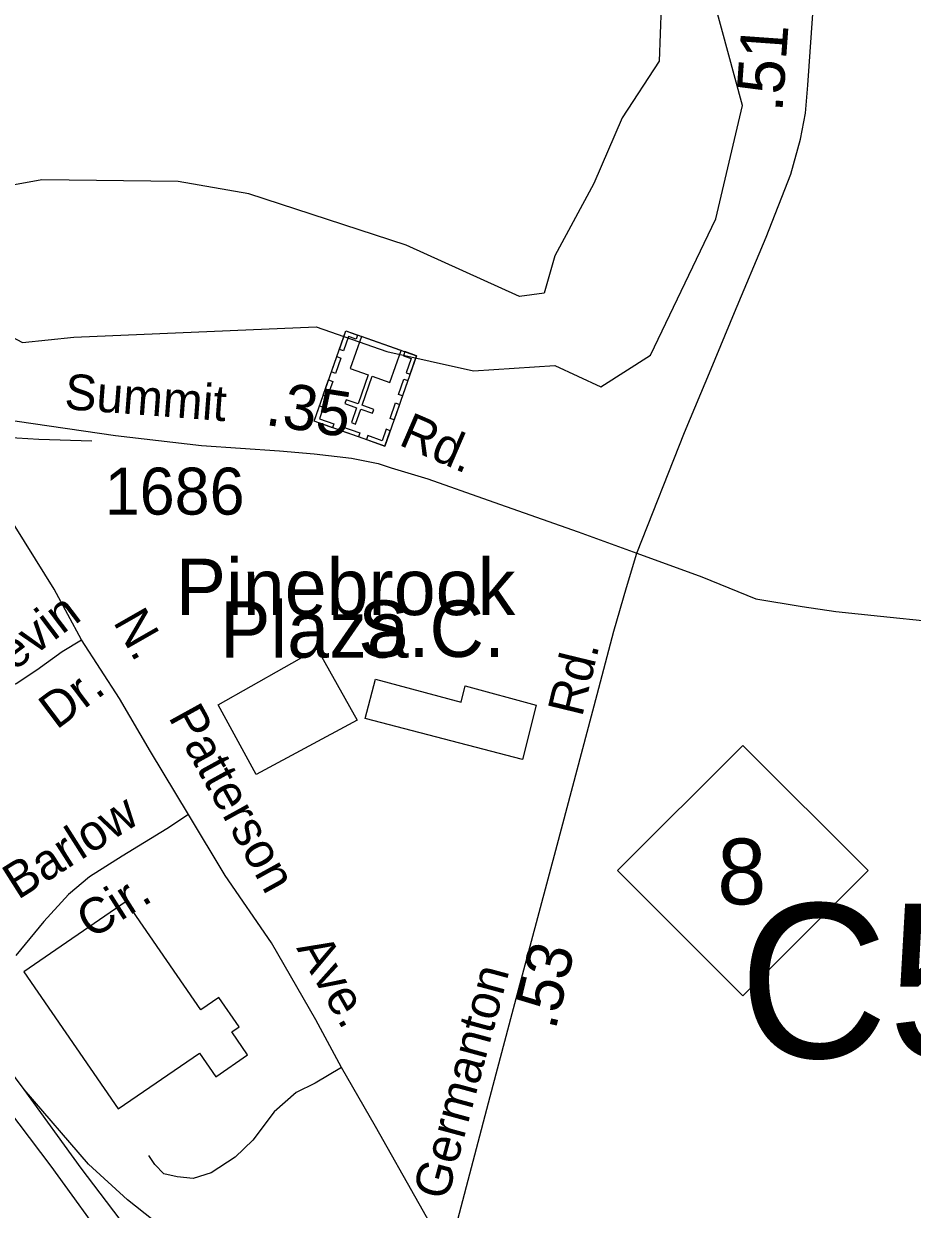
# Model space of a CAD drawing. Extents: x 1547597 to 1699558, y 810033 to 920809.
# Drawn here: x 1626612 to 1628975, y 882486 to 885639 of the extents above; entities that cross this region are included whole.
import ezdxf

# ---------------------------------------------------------------- set-up
doc = ezdxf.new("R2010")
doc.units = 0
for name, color, linetype in [('Exist Cultural Church with Cemetery CELL', 7, 'Continuous'), ('Exist Cultural Church with Cemetery Label', 7, 'Continuous'), ('Exist Cultural Shopping Center Building Footprint', 7, 'Continuous'), ('Exist Cultural Shopping Center Building Label', 7, 'Continuous'), ('Exist Cultural Warehouse Building Footprint', 7, 'Continuous'), ('Exist Hydrographic Misc Water Feature', 7, 'Continuous'), ('Exist Road Non-System Type 51', 7, 'Continuous'), ('Exist Road Non-System Type 51 Label', 7, 'Continuous'), ('Exist Road Primary NC Attributed', 7, 'Continuous'), ('Exist Road Primary NC Label', 7, 'Continuous'), ('Exist Road Primary NC Service Mileage Hundredths English Label', 7, 'Continuous'), ('Exist Road Primary NC Shield CELL', 7, 'Continuous'), ('Exist Road Primary NC Shield Number Label', 7, 'Continuous'), ('Exist Road Primary US Divided Attributed', 7, 'Continuous'), ('Exist Road Primary US Ramp 1 Lane  Attributed', 7, 'Continuous'), ('Exist Road Secondary Mileage Hundredths English Label', 7, 'Continuous'), ('Exist Road Secondary Structure Culvert Number Label', 7, 'Continuous'), ('Exist Road Secondary Type 51 Attributed', 7, 'Continuous'), ('Exist Road Secondary Type 51 Label', 7, 'Continuous'), ('Exist Road Secondary Type 51 Number Label', 7, 'Continuous')]:
    doc.layers.add(name, color=color, linetype=linetype)

msp = doc.modelspace()

# ---------------------------------------------------------------- linework, layer by layer
at = {"layer": 'Exist Cultural Church with Cemetery CELL'}
for points in [[(1627571.9, 884516), (1627384, 884581.9), (1627468.3, 884822.1), (1627656.2, 884756.2)], [(1627499.6, 884811.2), (1627495.8, 884800.3), (1627475, 884807.6), (1627461.7, 884769.5), (1627451.1, 884773.2), (1627468.3, 884822.1)], [(1627615.5, 884770.4), (1627509.7, 884807.6), (1627479.7, 884722.1), (1627527.6, 884705.3), (1627500.6, 884628.4), (1627469.5, 884639.3), (1627465.8, 884629), (1627497, 884618), (1627483, 884578.2), (1627493.9, 884574.4), (1627507.9, 884614.2), (1627539.2, 884603.2), (1627542.8, 884613.6), (1627511.6, 884624.6), (1627538.5, 884701.5), (1627585.5, 884685)], [(1627455.1, 884750.2), (1627440.8, 884709.3), (1627430, 884713.1), (1627444.4, 884754)], [(1627625, 884767.1), (1627621.2, 884756.3), (1627641.9, 884749), (1627628.5, 884710.9), (1627639, 884707.2), (1627656.2, 884756.2)], [(1627433.3, 884688), (1627418.9, 884647.1), (1627408.2, 884650.9), (1627422.5, 884691.8)], [(1627633.1, 884690.2), (1627618.7, 884649.3), (1627608, 884653.1), (1627622.3, 884694)], [(1627398.3, 884622.8), (1627409, 884619.1), (1627398.4, 884588.7), (1627436.6, 884575.3), (1627433, 884564.8), (1627384, 884581.9)], [(1627610.8, 884626.8), (1627596.5, 884585.9), (1627585.7, 884589.7), (1627600.1, 884630.6)], [(1627502, 884540.5), (1627453.1, 884557.7), (1627456.9, 884568.4), (1627505.8, 884551.2)], [(1627586.2, 884556.8), (1627575.5, 884560.6), (1627564.9, 884530.2), (1627526.6, 884543.6), (1627522.9, 884533.1), (1627571.9, 884516)]]:
    msp.add_lwpolyline(points, close=True, dxfattribs=at)
at = {"layer": 'Exist Cultural Shopping Center Building Footprint'}
for points in [[(1627128.7, 883827.8), (1627391.8, 883976.1), (1627498.4, 883786.9), (1627230.1, 883642.6)], [(1627547.5, 883895.5), (1627775, 883834.6), (1627785.8, 883877.7), (1627974.1, 883826.6), (1627937.9, 883681.7), (1627519.7, 883791.5)]]:
    msp.add_lwpolyline(points, close=True, dxfattribs=at)
at = {"layer": 'Exist Cultural Warehouse Building Footprint'}
msp.add_lwpolyline([(1626611.9, 883117), (1626862.4, 882752.5), (1627078.9, 882901.3), (1627122.3, 882838.1), (1627207.1, 882896.4), (1627165.2, 882957.3), (1627184.7, 882970.7), (1627130.8, 883049.2), (1627082.3, 883015.9), (1626884.2, 883304.1)], close=True, dxfattribs=at)
at = {"layer": 'Exist Hydrographic Misc Water Feature'}
for points in [[(1627930.1, 884913.5), (1627629.1, 885050), (1627210.4, 885186.5), (1627022.3, 885219.5), (1626660.1, 885224.2), (1626401.4, 885177.1), (1626392, 885144.2), (1626537.8, 884828.7), (1626608.4, 884791.1), (1626744.8, 884805.2), (1627389.2, 884833.4), (1627577.3, 884767.5), (1627807.8, 884715.7), (1628024.2, 884729.9), (1628146.5, 884673.4), (1628278.2, 884758.1), (1628452.2, 885120.6), (1628522.8, 885421.9), (1628447.5, 885699.7)], [(1628306.4, 885685.6), (1628301.7, 885539.6), (1628202.9, 885389), (1628127.7, 885214.8), (1628024.2, 885021.7), (1627996, 884922.9), (1627930.1, 884913.5)]]:
    msp.add_lwpolyline(points, dxfattribs=at)
at = {"layer": 'Exist Road Non-System Type 51'}
for points in [[(1626078, 884587.5), (1626320.5, 884559.2), (1626475.7, 884544.7), (1626651.6, 884534.4), (1626793, 884529.9)], [(1626765.6, 884000.4), (1626692.3, 884135), (1626563.9, 884342.3), (1626490.6, 884455.4)], [(1626169.7, 884434.6), (1626252.2, 884290.9), (1626359.2, 884098.3), (1626447.8, 883942.3), (1626484.5, 883872), (1626508.9, 883853.6), (1626530.3, 883850.6), (1626591.4, 883884.2), (1626646.5, 883920.9), (1626713.7, 883969.8), (1626765.6, 884000.4)], [(1627049.8, 883535.6), (1626949, 883703.8), (1626866.5, 883844.5), (1626765.6, 884000.4)], [(1627049.8, 883535.6), (1626992.1, 883497.7), (1626873.4, 883425.1), (1626786.8, 883370.2), (1626730.4, 883322.7), (1626665.5, 883251.6), (1626590.6, 883160.4)], [(1627456.9, 882862.7), (1627388.2, 882989.5), (1627270.7, 883194.6), (1627147.6, 883373.6), (1627049.8, 883535.6)], [(1627456.9, 882862.7), (1627386.4, 882821.5), (1627336.3, 882796.1), (1627277.6, 882744.8), (1627220.8, 882669.6), (1627174.3, 882624.1), (1627110, 882582.7), (1627061.9, 882567.3), (1627019.9, 882571.8), (1626983.9, 882580.1), (1626960.1, 882604.4), (1626944.4, 882628.5)], [(1627741.3, 882361.6), (1627662.8, 882500.5), (1627547.1, 882705.7), (1627456.9, 882862.7)]]:
    msp.add_lwpolyline(points, dxfattribs=at)
at = {"layer": 'Exist Road Primary NC Attributed'}
for points in [[(1628242.4, 884231.3), (1628368.8, 884552.2), (1628440.1, 884721), (1628501.5, 884871), (1628585.9, 885071.3), (1628651.4, 885239.1), (1628677.1, 885332.4), (1628690.2, 885401.7), (1628696.8, 885476.1), (1628706.7, 885615.6), (1628725.9, 885891.9), (1628739.8, 886104.3), (1628742.7, 886281.5), (1628735.3, 886374.8), (1628717, 886480.2), (1628703.9, 886537.9), (1628671.3, 886664.8), (1628656.7, 886725.1), (1628626.1, 886845.7)], [(1627538.8, 881589.2), (1627549.5, 881644.5), (1627556.2, 881666.7), (1627617.7, 881891.1), (1627649.9, 882016.3), (1627679.8, 882130.8), (1627851.8, 882785.7), (1627910.3, 883006.4), (1628030.1, 883454.2), (1628136.5, 883855.3), (1628181.1, 884023.7), (1628214.9, 884139.5), (1628242.4, 884231.3)]]:
    msp.add_lwpolyline(points, dxfattribs=at)
at = {"layer": 'Exist Road Primary NC Shield CELL'}
msp.add_lwpolyline([(1628190.9, 883386.4), (1628523.9, 883719.4), (1628856.8, 883386.4), (1628523.9, 883053.4)], close=True, dxfattribs=at)
at = {"layer": 'Exist Road Primary US Divided Attributed'}
for points in [[(1625664.9, 884617.2), (1625684, 884482.7), (1625725.3, 884308), (1625776.2, 884120.5), (1625835.9, 883931.5), (1625907.1, 883761), (1625989.1, 883579), (1626076.5, 883425.4), (1626192.8, 883250.3), (1626303.4, 883104.5), (1626455.1, 882902), (1626684, 882600.3), (1626844.5, 882379), (1626916.9, 882285.9)], [(1626612.7, 882803.8), (1626457.5, 883010.9), (1626310.2, 883196.9), (1626230.5, 883302.7), (1626165.7, 883405.8), (1626037.5, 883617.2), (1625935.8, 883843.9), (1625878.7, 883988.5), (1625828.8, 884168.8), (1625775.4, 884381.6), (1625731.3, 884612.1)], [(1627421.6, 881739.6), (1627402.3, 881764.5), (1627246.8, 881966.3), (1627089.9, 882166.3), (1626764.3, 882594.9), (1626612.7, 882803.8)]]:
    msp.add_lwpolyline(points, dxfattribs=at)
at = {"layer": 'Exist Road Primary US Ramp 1 Lane  Attributed'}
msp.add_lwpolyline([(1627698.1, 882205.5), (1627443, 882271.6), (1627251.2, 882320), (1627156.6, 882352.2), (1627031.2, 882411.5), (1626955.6, 882456.3), (1626887.3, 882511), (1626783.9, 882605.7), (1626612.7, 882803.8)], dxfattribs=at)
at = {"layer": 'Exist Road Secondary Type 51 Attributed'}
for points in [[(1626429.2, 884596.8), (1626593.9, 884582.1), (1626856.1, 884544.3), (1627084.1, 884517.1), (1627291.8, 884503.4), (1627384.1, 884495.1), (1627483.2, 884483.5), (1627554.5, 884469.4), (1627589.1, 884457.8), (1627686.4, 884428.5), (1627846.3, 884372.4), (1628086.2, 884287.4), (1628242.4, 884231.3)], [(1628242.4, 884231.3), (1628414.7, 884168.4), (1628558.2, 884109.8), (1628682.1, 884088.7), (1628771.2, 884076.1), (1628889.7, 884063), (1629027.1, 884048.8)]]:
    msp.add_lwpolyline(points, dxfattribs=at)

# ---------------------------------------------------------------- texts
at = {"layer": 'Exist Cultural Church with Cemetery Label'}
msp.add_text('S.C.', height=150, dxfattribs=at).set_placement((1627501.2, 883955))
at = {"layer": 'Exist Cultural Shopping Center Building Label'}
for s, p in [('Pinebrook', (1627015.7, 884066.3)), ('Plaza', (1627133.9, 883952.9))]:
    msp.add_text(s, height=150, dxfattribs=at).set_placement(p)
at = {"layer": 'Exist Road Non-System Type 51 Label'}
for s, rotation, p in [('Kevin', 37.0888, (1626516.4, 883864.3)), ('N.', 299.7022, (1626847.9, 884048.4)), ('Dr.', 37.0888, (1626699.1, 883759.9)), ('Patterson', 298.8657, (1626994.9, 883795.3)), ('Barlow', 32.3715, (1626596.2, 883307.6)), ('Cir.', 32.3715, (1626791.6, 883202.5)), ('Ave.', 299.8084, (1627335.6, 883180.3))]:
    msp.add_text(s, height=95, rotation=rotation, dxfattribs=at).set_placement(p)
at = {"layer": 'Exist Road Primary NC Label'}
for s, rotation, p in [('Rd.', 76.3026, (1628096.2, 883793)), ('Germanton', 74.845, (1627737.3, 882506.4))]:
    msp.add_text(s, height=95, rotation=rotation, dxfattribs=at).set_placement(p)
at = {"layer": 'Exist Road Primary NC Service Mileage Hundredths English Label'}
msp.add_text('.51', height=125, rotation=85.9144, dxfattribs=at).set_placement((1628628.9, 885402.6))
at = {"layer": 'Exist Road Primary NC Shield Number Label'}
msp.add_text('8', height=175, dxfattribs=at).set_placement((1628456, 883296.7))
at = {"layer": 'Exist Road Secondary Mileage Hundredths English Label'}
for s, rotation, p in [('.35', 351.1138, (1627251.1, 884572.9)), ('.53', 76.577, (1628025.6, 882960))]:
    msp.add_text(s, height=120, rotation=rotation, dxfattribs=at).set_placement(p)
at = {"layer": 'Exist Road Secondary Structure Culvert Number Label'}
msp.add_text('C546', height=410.1, dxfattribs=at).set_placement((1628513.8, 882888.4))
at = {"layer": 'Exist Road Secondary Type 51 Label'}
for s, rotation, p in [('Summit', 355.6857, (1626718, 884614.4)), ('Rd.', 336.6014, (1627605.8, 884520.3))]:
    msp.add_text(s, height=95, rotation=rotation, dxfattribs=at).set_placement(p)
at = {"layer": 'Exist Road Secondary Type 51 Number Label'}
msp.add_text('1686', height=125, dxfattribs=at).set_placement((1626827.1, 884333.5))

doc.saveas('drawing.dxf')
